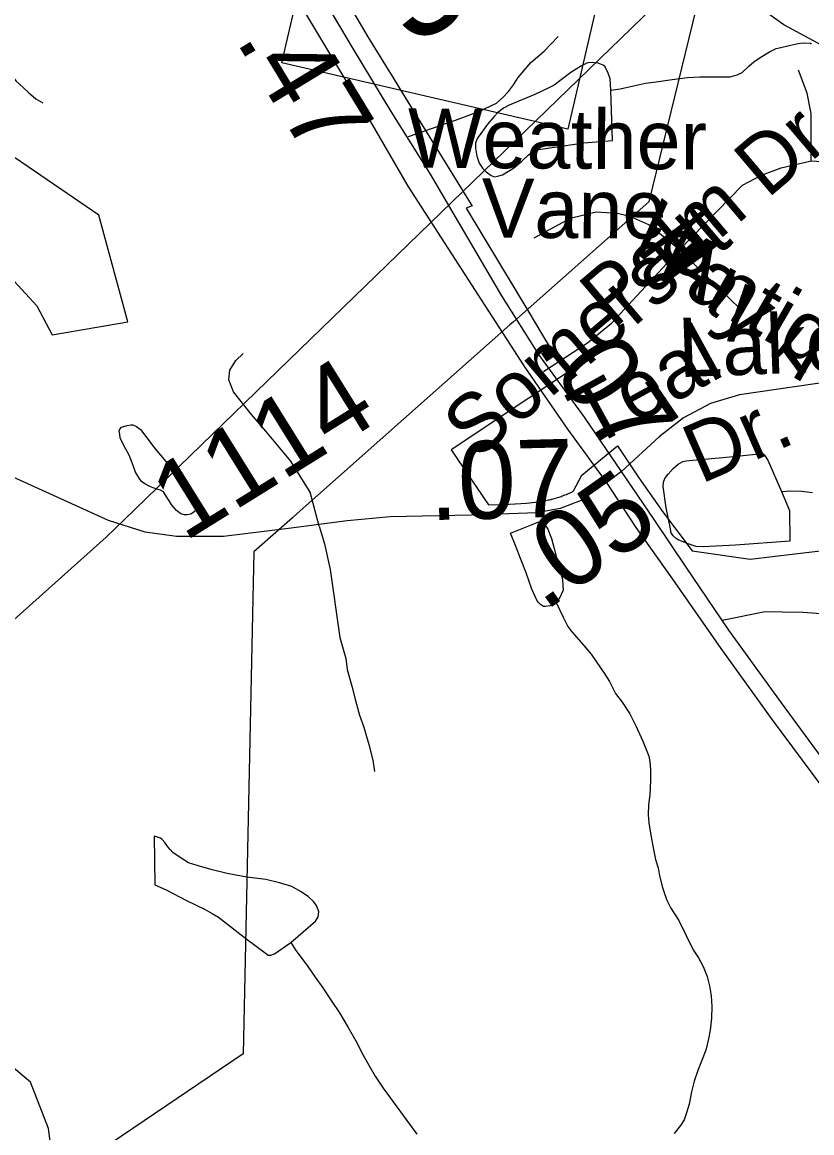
# Model space of a CAD drawing. Extents: x 2001466 to 31450019, y -30647475 to 847247.
# Drawn here: x 2049305 to 2051839, y 683325 to 686891 of the extents above; entities that cross this region are included whole.
import ezdxf

# ---------------------------------------------------------------- set-up
doc = ezdxf.new("R2010")
doc.units = 0
for name, color, linetype in [('Exist Boundary Political City Limit New', 7, 'Continuous'), ('Exist Hydrographic Creek Single Shore', 7, 'Continuous'), ('Exist Hydrographic Misc Water Feature', 7, 'Continuous'), ('Exist Road Non-System Type 51', 7, 'Continuous'), ('Exist Road Non-System Type 51 Label', 7, 'Continuous'), ('Exist Road Primary NC Divided Attributed', 7, 'Continuous'), ('Exist Road Primary NC Service Mileage Hundredths English Label', 7, 'Continuous'), ('Exist Road Primary NC Shield CELL', 7, 'Continuous'), ('Exist Road Primary NC Shield Number Label', 7, 'Continuous'), ('Exist Road Primary NC UnDivided 4 Lane Attributed', 7, 'Continuous'), ('Exist Road Secondary Mileage Hundredths English Label', 7, 'Continuous'), ('Exist Road Secondary Type 51 Attributed', 7, 'Continuous'), ('Exist Road Secondary Type 51 Number Label', 7, 'Continuous'), ('Exist Utilities Electrical Transmission Line', 7, 'Continuous'), ('Map Preparation Boundary City Limit Buffer Line', 7, 'Continuous')]:
    doc.layers.add(name, color=color, linetype=linetype)

msp = doc.modelspace()

# ---------------------------------------------------------------- linework, layer by layer
at = {"layer": 'Exist Boundary Political City Limit New'}
msp.add_lwpolyline([(2050265.9, 687098), (2050414.5, 686843.8), (2050480, 686737.6), (2050489, 686723.1), (2050517.1, 686677.6), (2050560.2, 686607.7), (2050605.1, 686535), (2050746.4, 686306), (2050749.4, 686301.4), (2050730.4, 686294.2), (2050836.8, 686116.6), (2050934.2, 685954.6), (2050941, 685943.6), (2050941.9, 685941.9), (2050985.2, 685869.7), (2050999.2, 685847.3), (2051055.1, 685766.2), (2050931.8, 685684.1), (2050682.4, 685517.4), (2050802.1, 685341.2), (2050850.9, 685342.5), (2050924, 685346.8), (2050951.9, 685349.8), (2050957.9, 685350.4), (2050962.2, 685351), (2050969.2, 685351.9), (2050976.1, 685353.1), (2050980.1, 685353.8), (2050985, 685354.7), (2050990.4, 685355.8), (2050994.8, 685356.8), (2050998.1, 685357.6), (2051002.5, 685358.6), (2051004.5, 685359.1), (2051006.4, 685359.6), (2051009.9, 685360.5), (2051014.1, 685361.8), (2051018, 685362.8), (2051022.8, 685364.3), (2051028.5, 685366.1), (2051031.8, 685367.2), (2051035.1, 685368.4), (2051038.4, 685369.6), (2051042.6, 685371.1), (2051047.2, 685372.9), (2051052, 685374.8), (2051055.6, 685376.3), (2051058.4, 685377.5), (2051062.1, 685379.1), (2051065.8, 685380.7), (2051068.9, 685382.2), (2051072, 685383.7), (2051074, 685384.6), (2051074.6, 685385.9), (2051101.2, 685436.2), (2051215.4, 685530.8), (2051283.9, 685427.9), (2051360.1, 685319.4), (2051455.6, 685193.5), (2051642.1, 685167.2), (2051785.2, 685184.1), (2051885.9, 685195.9)], dxfattribs=at)
at = {"layer": 'Exist Hydrographic Creek Single Shore'}
msp.add_lwpolyline([(2049411.6, 683170), (2049389.8, 683338.3), (2049331.9, 683487.2), (2049222.9, 683577.9), (2048680.9, 683828.5), (2048479.9, 684118), (2048444.7, 684220.5)], dxfattribs=at)
at = {"layer": 'Exist Hydrographic Misc Water Feature'}
for points in [[(2051749.9, 686883), (2051575, 687007.9), (2051504.2, 687081.9)], [(2053012.7, 686541.4), (2052949.9, 686559.9), (2052734, 686652.9), (2052624.9, 686668.3), (2052291.9, 686642.3), (2052007.9, 686743.2), (2051749.9, 686883)], [(2051194, 686673.1), (2051224, 686677.1), (2051267.6, 686687.1), (2051305.8, 686695.5), (2051339.8, 686699.3), (2051391.9, 686707.6), (2051440.1, 686713.7), (2051479.9, 686715.8), (2051521.7, 686715.9), (2051547.5, 686716), (2051577.7, 686715.9), (2051600, 686721.9), (2051615.8, 686730), (2051637.8, 686749.8), (2051653.7, 686764), (2051673.4, 686778.1), (2051703.8, 686796.2), (2051725.3, 686806.3), (2051739.7, 686810.2), (2051767.3, 686816.2), (2051795.6, 686822.4), (2051811.6, 686824.5), (2051835.2, 686823.6), (2051837.5, 686820.6)], [(2051194, 686673.1), (2051192, 686709.2), (2051186, 686727.1), (2051175.8, 686747.3), (2051169.8, 686753.1), (2051153.8, 686759.1), (2051141.9, 686761), (2051124.1, 686761.2), (2051117.7, 686759), (2051099.9, 686751.1), (2051066.1, 686729.1), (2051012.1, 686689), (2050998, 686680.9), (2050950.2, 686658.6), (2050868, 686624.4), (2050850.1, 686614.5), (2050832.1, 686600.7), (2050820.4, 686588.7), (2050800.1, 686564.6), (2050768.5, 686522.3), (2050764.2, 686514.4), (2050760.5, 686502.4), (2050760.3, 686486.6), (2050764.4, 686460.4), (2050772.4, 686438.6), (2050782.5, 686422.4), (2050794.4, 686410.5), (2050810.8, 686398.3), (2050820.6, 686394.3), (2050830.5, 686396.5), (2050846.3, 686400.6), (2050866.1, 686412.6), (2050882.3, 686422.7), (2050908.6, 686444.7), (2050930.1, 686464.9), (2050944.3, 686475), (2050956.2, 686480.8), (2051006, 686488.7), (2051108.3, 686503.2), (2051200.2, 686511.2), (2051194, 686673.1)], [(2049401.9, 685887.4), (2049643.8, 685928.4), (2049550.9, 686271.5), (2049284, 686454.1), (2049117.9, 686487), (2049043, 686462.3), (2049010, 686351.5), (2049351.8, 685980.3), (2049401.9, 685887.4)], [(2049766.4, 685480.6), (2049842.3, 685390.7), (2049858.7, 685368.8), (2049866.7, 685353), (2049868.8, 685345), (2049866.7, 685333.1), (2049862.4, 685322.8), (2049852.8, 685315), (2049846.4, 685311), (2049834.7, 685308.8), (2049826.5, 685308.8), (2049814.4, 685312.7), (2049800.9, 685322.8), (2049786.5, 685338.8), (2049764.6, 685372.5), (2049758.7, 685382.8), (2049748.6, 685388.7), (2049740.8, 685390.7), (2049728.7, 685394.6), (2049716.6, 685398.5), (2049698.8, 685408.5), (2049688.5, 685416.5), (2049680.5, 685426.7), (2049668.4, 685446.3), (2049658.6, 685476.6), (2049648.1, 685500.5), (2049638.3, 685520.3), (2049626.2, 685542.4), (2049620, 685556.3), (2049618.2, 685568.3), (2049616.6, 685578.3), (2049618.4, 685584.5), (2049624.1, 685590.6), (2049642, 685596.4), (2049654.3, 685598.6), (2049660.2, 685598.5), (2049671.9, 685592.6), (2049684.4, 685582.6), (2049702.3, 685560.4), (2049732.2, 685520.6), (2049766.4, 685480.6)], [(2051742.5, 685384.5), (2051768.4, 685322.6), (2051768.6, 685224.4), (2051594.5, 685212.2), (2051490.5, 685206.1), (2051468.8, 685207.8), (2051442.3, 685215.8), (2051412.4, 685227.7), (2051402.6, 685234.1), (2051394.4, 685241.8), (2051388.4, 685251.6), (2051384.7, 685269.6), (2051372.4, 685331.9), (2051362.2, 685399.6), (2051364, 685413.9), (2051368.1, 685425.9), (2051378.2, 685439.7), (2051394.4, 685457.6), (2051410.3, 685471.8), (2051426.1, 685479.9), (2051436.2, 685482), (2051445.8, 685483.8), (2051566.2, 685494), (2051682, 685506.4), (2051688, 685500.3), (2051698, 685484.6), (2051742.5, 685384.5)], [(2051742.5, 685384.5), (2051772.3, 685386.5), (2051807.9, 685384.7), (2051842.2, 685380.7)], [(2051019.1, 685027.3), (2051009.1, 685021.1), (2050999, 685017), (2050985.1, 685015), (2050978.7, 685015.2), (2050969.1, 685021.1), (2050961.1, 685028.8), (2050957, 685035.1), (2050941, 685070.9), (2050922.7, 685123), (2050904.5, 685168.8), (2050890.5, 685205), (2050872.7, 685250.7), (2050974.2, 685290.9), (2050992.5, 685263), (2051004.6, 685233.2), (2051012.3, 685201.2), (2051022.8, 685159), (2051039, 685103), (2051040.8, 685081.3), (2051041.1, 685067), (2051034.9, 685053.3), (2051027.1, 685037.1), (2051019.1, 685027.3)], [(2051019.1, 685027.3), (2051041.1, 684981), (2051057, 684951), (2051069.3, 684933.3), (2051107.5, 684889.4), (2051131.3, 684861.5), (2051149.5, 684835.2), (2051159.6, 684821.5), (2051175.4, 684797.6), (2051189.7, 684773.5), (2051209.4, 684735.7), (2051231.3, 684707.6), (2051255.7, 684669.8), (2051275.8, 684629.8), (2051297.6, 684581.9), (2051309.7, 684549.7), (2051316, 684533.7), (2051319.7, 684515.7), (2051322.2, 684491.8), (2051322, 684455.8), (2051319.9, 684409.8), (2051315.8, 684378), (2051314.4, 684345.8), (2051316.4, 684319.9), (2051322.6, 684280), (2051330.4, 684239.9), (2051338.4, 684201.8), (2051346.4, 684175.9), (2051350.7, 684150.1), (2051360.3, 684112), (2051372.8, 684074.1), (2051386.8, 684046), (2051412.8, 684005.9), (2051436.8, 683958.1), (2051458.9, 683912.2), (2051475.4, 683886.1), (2051491.1, 683858.2), (2051503.2, 683826.3), (2051511.4, 683796.3), (2051517, 683764.2), (2051519, 683730.2), (2051517.4, 683692.4), (2051513.7, 683654.4), (2051507.7, 683626.1), (2051499.5, 683590.4), (2051485.6, 683554.4), (2051473.7, 683524.2), (2051461.6, 683490.3), (2051453.8, 683456.2), (2051445.8, 683416.4), (2051437.8, 683388.5), (2051429.8, 683366.2), (2051417.9, 683348.1), (2051397.8, 683322.3)], [(2050167.3, 683935.6), (2050247.1, 684003.9), (2050254.9, 684017.7), (2050257.1, 684034), (2050250.8, 684052), (2050240.7, 684066.1), (2050222.9, 684083.8), (2050198.9, 684099.6), (2050170.8, 684115.6), (2050130.8, 684127.8), (2050086.9, 684137.7), (2050026.7, 684145.6), (2049962.7, 684157.3), (2049914.5, 684169.1), (2049866.7, 684183.2), (2049838.8, 684191.1), (2049826.9, 684199), (2049808.5, 684211.1), (2049788.8, 684225.1), (2049780.6, 684234.8), (2049773, 684242.9), (2049762.6, 684257), (2049754.6, 684266.7), (2049748.8, 684270.8), (2049736.7, 684274.7), (2049728.5, 684276.8), (2049731, 684120.6), (2049767.1, 684105.1), (2049832.7, 684071.1), (2049892.8, 684041.3), (2049915.1, 684029), (2049935.2, 684017.5), (2050027.3, 683945.5), (2050081, 683905.8), (2050095.1, 683895.5), (2050103.1, 683895.5), (2050115.2, 683899.7), (2050167.3, 683935.6)], [(2050167.3, 683935.6), (2050183.3, 683909.7), (2050219.4, 683861.6), (2050245, 683824.1), (2050269.6, 683790), (2050297.3, 683750), (2050323.4, 683710), (2050351.7, 683662.3), (2050375.7, 683620.1), (2050399.9, 683574.3), (2050421.6, 683534.5), (2050437.8, 683506.5), (2050464.2, 683468.4), (2050496, 683424.2), (2050539.9, 683364.4), (2050572.3, 683320.6)]]:
    msp.add_lwpolyline(points, dxfattribs=at)
at = {"layer": 'Exist Road Non-System Type 51'}
for points in [[(2048833.7, 687263.1), (2048984.3, 687094.1), (2049056.5, 687008.6), (2049109.1, 686937.5), (2049165.6, 686862.4), (2049241.5, 686762.8), (2049268.7, 686724.2), (2049286.3, 686701.9), (2049307.9, 686681.4), (2049325.5, 686665.1), (2049349.1, 686644.6), (2049370.9, 686632.2)], [(2050545.1, 686524.4), (2050696, 686576.1), (2050770.5, 686604.6), (2050827.1, 686631.5), (2050847.5, 686649.1), (2050865.9, 686668.7), (2050882.3, 686690.3), (2050896.8, 686714), (2050909.1, 686727.8), (2050937.7, 686761.2), (2050980.5, 686798.3), (2051003, 686821.9), (2051025.5, 686845.4)], [(2051837.6, 686445.8), (2051837.6, 686597.6), (2051824.9, 686663.4), (2051797.1, 686736.8)], [(2051415.3, 686159.9), (2051617.6, 686367.4), (2051678.3, 686400.3), (2051741.5, 686423), (2051837.6, 686445.8)], [(2051837.6, 686445.8), (2051921, 686440.7), (2051999.4, 686418), (2052067.7, 686377.5), (2052125.9, 686331.9)], [(2051415.3, 686159.9), (2051316.6, 686240.8), (2051258.5, 686266.1), (2051215.5, 686276.3), (2051147.2, 686281.3), (2051063.8, 686261.1), (2050947.4, 686197.8)], [(2050978.2, 685769.1), (2051119.2, 685861.4), (2051196.9, 685924.7), (2051415.3, 686159.9)], [(2051415.3, 686159.9), (2051612.5, 685967.6)], [(2050258.4, 685272.7), (2050229.2, 685381.6), (2050167.7, 685481.5), (2050087.1, 685577.6), (2050041, 685631.5), (2049983.4, 685704.5), (2049968, 685742.9), (2049971.8, 685773.7), (2049991, 685804.4), (2050014.1, 685827.5)], [(2052027.2, 685755), (2051607.4, 685694.3), (2051513.9, 685666.4), (2051427.9, 685620.9), (2051349.5, 685559.1), (2051228.8, 685448.1)], [(2050258.4, 685272.7), (2050275.3, 685216.3), (2050293.6, 685133.9), (2050302.4, 685073.8), (2050316.4, 684975.5), (2050325.1, 684915.3), (2050344.4, 684847.3), (2050348.3, 684812.7), (2050363.6, 684758.9), (2050375.2, 684712.8), (2050388.1, 684666), (2050401.3, 684627.7), (2050418.1, 684571.4), (2050431.1, 684521.1), (2050436.4, 684485)], [(2051552, 684970.7), (2051689.5, 684998.9), (2051745.5, 684997.7), (2051811.5, 684996.4), (2051883.4, 684990.9), (2051951.3, 684987.5), (2052009.2, 684984.4), (2052059.2, 684981.3), (2052115.1, 684978.2), (2052165.1, 684977.2), (2052373.7, 684959.2)]]:
    msp.add_lwpolyline(points, dxfattribs=at)
at = {"layer": 'Exist Road Primary NC Divided Attributed'}
for points in [[(2051228.8, 685448.1), (2051109.7, 685622.9), (2050963.3, 685824.2), (2050845.1, 686012.2), (2050615.5, 686403), (2050489.9, 686604.5), (2050368.1, 686805), (2050257.7, 686992.9), (2050190.5, 687092.6), (2050119.4, 687195.6), (2050028.3, 687309.5), (2049931.6, 687415.4), (2049840.5, 687499.7), (2049751.7, 687571.4), (2049663, 687637.5), (2049608.3, 687670.5), (2049542, 687710.8)], [(2051180.3, 685414.4), (2051056.2, 685584.1), (2050918.5, 685784.6), (2050791, 685981.6), (2050544.3, 686364.1), (2050430.3, 686560.6), (2050302.1, 686775), (2050196.5, 686951.4), (2050138.8, 687044.2), (2050046.6, 687178.5), (2049929.3, 687318.6), (2049866.7, 687382.4), (2049804.1, 687441.6), (2049713, 687517.9), (2049631.1, 687576), (2049506.4, 687658.6)], [(2052731.9, 683324.9), (2052440.3, 683693.6), (2052263.9, 683918), (2052098.9, 684133.2), (2051937.2, 684349.6), (2051713, 684650.3), (2051549.1, 684880.3), (2051393.1, 685102.4), (2051275.9, 685268.7), (2051180.3, 685414.4)], [(2052762.7, 683375.1), (2052719.2, 683428.3), (2052582.6, 683603.6), (2052303.7, 683957.8), (2052138.7, 684165.1), (2051970.2, 684395.2), (2051742, 684704.9), (2051573.5, 684938.4), (2051436.2, 685140.7), (2051333.9, 685293.7), (2051228.8, 685448.1)]]:
    msp.add_lwpolyline(points, dxfattribs=at)
at = {"layer": 'Exist Road Primary NC Shield CELL'}
msp.add_lwpolyline([(2050138.7, 686760.7), (2050351.9, 687678.1), (2051269.3, 687464.9), (2051056.1, 686547.5)], close=True, dxfattribs=at)
at = {"layer": 'Exist Road Primary NC UnDivided 4 Lane Attributed'}
msp.add_lwpolyline([(2051162.2, 685402.2), (2051157.6, 685409.2)], dxfattribs=at)
at = {"layer": 'Exist Road Secondary Type 51 Attributed'}
for points in [[(2051180.3, 685412.2), (2051147.6, 685392.1), (2051104.3, 685357.3), (2051031.5, 685329.8), (2050956.5, 685315), (2050746.5, 685307.6), (2050486.3, 685302.4), (2050348, 685289.7), (2050160.1, 685265.4), (2049951.6, 685240), (2049800.7, 685240), (2049700.4, 685253.8), (2049582.2, 685290.7), (2049122.4, 685499.9), (2048761.4, 685657.3), (2048563.5, 685746), (2048497, 685788.3), (2048437.9, 685842.1), (2048392.5, 685936.1), (2048375.6, 686000.6)], [(2051228.8, 685448.1), (2051180.3, 685412.2)]]:
    msp.add_lwpolyline(points, dxfattribs=at)
at = {"layer": 'Exist Utilities Electrical Transmission Line'}
for p, q in [((2050650, 686279.8), (2051491.3, 687095.4)), ((2049986, 685635.9), (2050650, 686279.8)), ((2051201.6, 686212.3), (2050882.2, 685929.2)), ((2050870.8, 685919.1), (2050187.6, 685313.5)), ((2050882.2, 685929.2), (2050870.8, 685919.1)), ((2049633.4, 685294), (2049986, 685635.9)), ((2050187.6, 685313.5), (2050172.3, 685300))]:
    msp.add_line(p, q, dxfattribs=at)
for points in [[(2051504.2, 687081.9), (2051316, 686313.7), (2051201.6, 686212.3)], [(2048444.7, 684220.5), (2048898.2, 684632.3), (2049575, 685237.4), (2049633.4, 685294)], [(2050172.3, 685300), (2050048.4, 685190.1), (2050014.9, 683578.4), (2049411.6, 683170)]]:
    msp.add_lwpolyline(points, dxfattribs=at)
at = {"layer": 'Map Preparation Boundary City Limit Buffer Line'}
msp.add_lwpolyline([(2050265.9, 687098), (2050414.5, 686843.8), (2050480, 686737.6), (2050489, 686723.1), (2050517.1, 686677.6), (2050560.2, 686607.7), (2050605.1, 686535), (2050746.4, 686306), (2050749.4, 686301.4), (2050730.4, 686294.2), (2050836.8, 686116.6), (2050934.2, 685954.6), (2050941, 685943.6), (2050941.9, 685941.9), (2050985.2, 685869.7), (2050999.2, 685847.3), (2051055.1, 685766.2), (2050931.8, 685684.1), (2050682.4, 685517.4), (2050802.1, 685341.2), (2050850.9, 685342.5), (2050924, 685346.8), (2050951.9, 685349.8), (2050957.9, 685350.4), (2050962.2, 685351), (2050969.2, 685351.9), (2050976.1, 685353.1), (2050980.1, 685353.8), (2050985, 685354.7), (2050990.4, 685355.8), (2050994.8, 685356.8), (2050998.1, 685357.6), (2051002.5, 685358.6), (2051004.5, 685359.1), (2051006.4, 685359.6), (2051009.9, 685360.5), (2051014.1, 685361.8), (2051018, 685362.8), (2051022.8, 685364.3), (2051028.5, 685366.1), (2051031.8, 685367.2), (2051035.1, 685368.4), (2051038.4, 685369.6), (2051042.6, 685371.1), (2051047.2, 685372.9), (2051052, 685374.8), (2051055.6, 685376.3), (2051058.4, 685377.5), (2051062.1, 685379.1), (2051065.8, 685380.7), (2051068.9, 685382.2), (2051072, 685383.7), (2051074, 685384.6), (2051074.6, 685385.9), (2051101.2, 685436.2), (2051215.4, 685530.8), (2051283.9, 685427.9), (2051360.1, 685319.4), (2051455.6, 685193.5), (2051642.1, 685167.2), (2051785.2, 685184.1), (2051885.9, 685195.9)], dxfattribs=at)

# ---------------------------------------------------------------- texts
at = {"layer": 'Exist Road Non-System Type 51 Label'}
for s, rotation, p in [('Weather', 359.5957, (2050542.3, 686424.5)), ('Palm Dr.', 40.3126, (2051201.2, 685902)), ('Vane', 359.5957, (2050779.1, 686199.6)), ('Way', 320.9161, (2051237.6, 686180)), ('Somerset', 40.3126, (2050761.3, 685480.6)), ('Antique Lace Way', 329.991, (2051344.1, 686068.9)), ('Lake', 2.1238, (2051413.7, 685751.1)), ('Teal', 28.7346, (2051131.8, 685522.4)), ('Dr.', 23.656, (2051483.1, 685407))]:
    msp.add_text(s, height=190, rotation=rotation, dxfattribs=at).set_placement(p)
at = {"layer": 'Exist Road Primary NC Service Mileage Hundredths English Label'}
for s, rotation, p in [('.47', 301.2845, (2049988.2, 686833.8)), ('.07', 304.2757, (2050953.3, 685852.3))]:
    msp.add_text(s, height=250, rotation=rotation, dxfattribs=at).set_placement(p)
at = {"layer": 'Exist Road Primary NC Shield Number Label'}
msp.add_text('55', height=350, rotation=31.918, dxfattribs=at).set_placement((2050551.2, 686806.3))
at = {"layer": 'Exist Road Secondary Mileage Hundredths English Label'}
for s, rotation, p in [('.07', 1.461, (2050613.6, 685291.9)), ('.05', 35.3051, (2050980.8, 684995.9))]:
    msp.add_text(s, height=250, rotation=rotation, dxfattribs=at).set_placement(p)
at = {"layer": 'Exist Road Secondary Type 51 Number Label'}
msp.add_text('1114', height=250, rotation=31.918, dxfattribs=at).set_placement((2049825.2, 685220.8))

doc.saveas('drawing.dxf')
